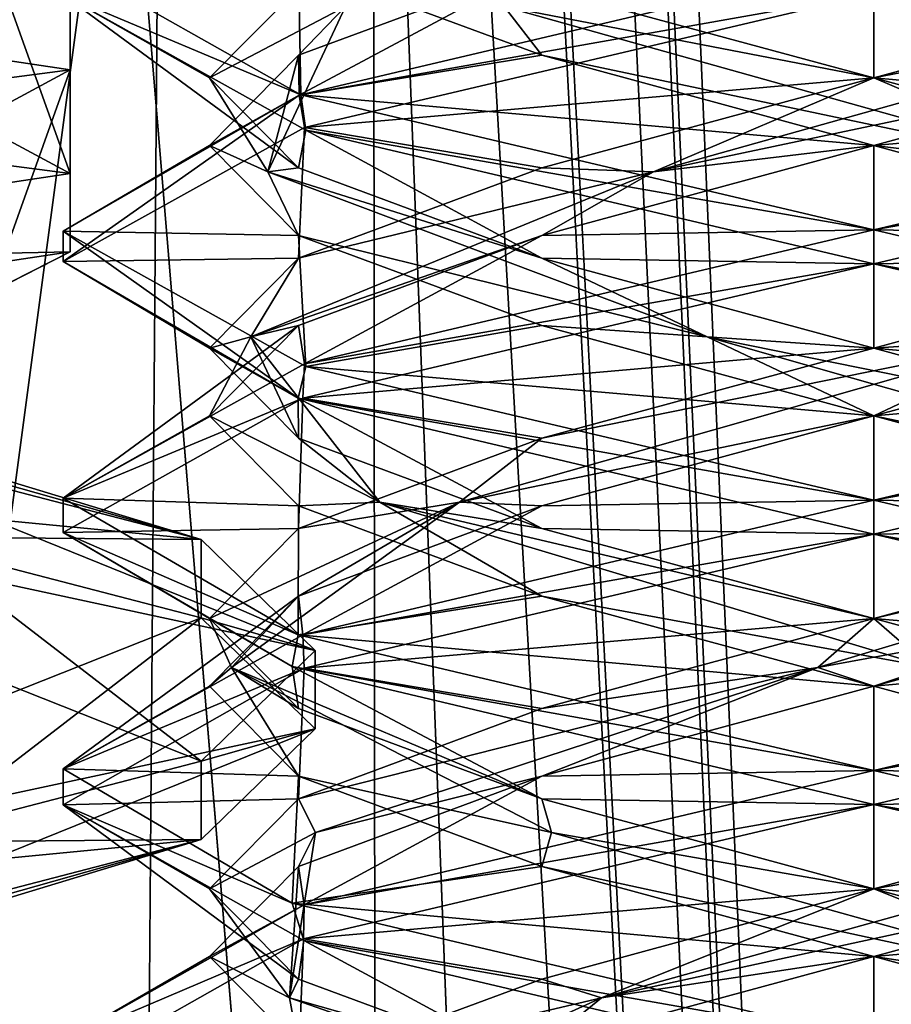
# Model space of a CAD drawing. Header units: millimetres. Extents: x -18.9 to 18.9, y -8.8 to 59.9.
# Tile 280 of 463: x 8.4 to 10, y 20.6 to 22.4. Entities that reach past the tile are written whole.
import ezdxf

# ---------------------------------------------------------------- set-up
doc = ezdxf.new("R2010")
doc.units = ezdxf.units.MM
doc.header["$LTSCALE"] = 65.185185
for name, color, linetype in [('1281', 7, 'CONTINUOUS'), ('1287', 7, 'CONTINUOUS'), ('1288', 7, 'CONTINUOUS'), ('1295', 7, 'CONTINUOUS'), ('2926', 7, 'CONTINUOUS'), ('2927', 7, 'CONTINUOUS'), ('2928', 7, 'CONTINUOUS'), ('2952', 7, 'CONTINUOUS'), ('2953', 7, 'CONTINUOUS'), ('2954', 7, 'CONTINUOUS'), ('3294', 7, 'CONTINUOUS'), ('3309', 7, 'CONTINUOUS'), ('3310', 7, 'CONTINUOUS'), ('3311', 7, 'CONTINUOUS'), ('3321', 7, 'CONTINUOUS'), ('3322', 7, 'CONTINUOUS'), ('3323', 7, 'CONTINUOUS'), ('3333', 7, 'CONTINUOUS'), ('3334', 7, 'CONTINUOUS'), ('3335', 7, 'CONTINUOUS'), ('3354', 7, 'CONTINUOUS'), ('3355', 7, 'CONTINUOUS'), ('3356', 7, 'CONTINUOUS'), ('3449', 7, 'CONTINUOUS')]:
    doc.layers.add(name, color=color, linetype=linetype)

msp = doc.modelspace()

# ---------------------------------------------------------------- linework, layer by layer
at = {"layer": '1281', "color": 7, "linetype": 'Continuous'}
for points in [[(4.2931, 26.4, -16.8621), (9.0291, 26.4, -14.874), (3.5677, -3.5, -17.0303), (4.2931, 26.4, -16.8621)], [(3.5677, -3.5, -17.0303), (9.0291, 26.4, -14.874), (9.0598, -3.5, -14.8553), (3.5677, -3.5, -17.0303)], [(9.0291, 26.4, -14.874), (12.9799, 26.4, -11.588), (9.0598, -3.5, -14.8553), (9.0291, 26.4, -14.874)], [(9.0598, -3.5, -14.8553), (12.9799, 26.4, -11.588), (13.5068, -3.5, -10.9693), (9.0598, -3.5, -14.8553)]]:
    msp.add_3dface(points, dxfattribs=at)
at = {"layer": '1287', "color": 7, "linetype": 'Continuous'}
for points in [[(8.432, -3.5, 5.9497), (7.5416, 32.4, 6.846), (7.3235, -3.5, 7.2708), (8.432, -3.5, 5.9497)], [(8.7092, 32.4, 5.7947), (7.5416, 32.4, 6.846), (8.432, -3.5, 5.9497), (8.7092, 32.4, 5.7947)], [(10.0975, -3.5, 5.5098), (8.7092, 32.4, 5.7947), (8.432, -3.5, 5.9497), (10.0975, -3.5, 5.5098)], [(10.2565, 32.4, 5.5219), (8.7092, 32.4, 5.7947), (10.0975, -3.5, 5.5098), (10.2565, 32.4, 5.5219)]]:
    msp.add_3dface(points, dxfattribs=at)
at = {"layer": '1288', "color": 7, "linetype": 'Continuous'}
for points in [[(8.0516, -3.5, 10.4742), (8.0516, 29.1905, 10.4742), (10.7699, -3.5, 12.9218), (8.0516, -3.5, 10.4742)], [(8.0516, 29.1905, 10.4742), (9.2835, 29.0956, 11.5834), (10.7699, -3.5, 12.9218), (8.0516, 29.1905, 10.4742)], [(10.7699, 28.9806, 12.9218), (10.7699, -3.5, 12.9218), (9.2835, 29.0956, 11.5834), (10.7699, 28.9806, 12.9218)]]:
    msp.add_3dface(points, dxfattribs=at)
at = {"layer": '1295', "color": 7, "linetype": 'Continuous'}
for points in [[(9.3355, 27.7834, 14.6836), (10.7441, -3.5, 13.6867), (9.3538, 28.967, 14.672), (9.3355, 27.7834, 14.6836)], [(9.3538, 28.967, 14.672), (10.7441, -3.5, 13.6867), (10.0229, 28.967, 14.2233), (9.3538, 28.967, 14.672)], [(9.3172, 26.6, 14.6952), (10.7441, -3.5, 13.6867), (9.3355, 27.7834, 14.6836), (9.3172, 26.6, 14.6952)], [(9.1871, 26.4658, 14.7769), (10.7441, -3.5, 13.6867), (9.3172, 26.6, 14.6952), (9.1871, 26.4658, 14.7769)], [(9.1731, 26.4554, 14.7856), (10.7441, -3.5, 13.6867), (9.1871, 26.4658, 14.7769), (9.1731, 26.4554, 14.7856)], [(9.021, 26.4, 14.8789), (10.7441, -3.5, 13.6867), (9.1731, 26.4554, 14.7856), (9.021, 26.4, 14.8789)], [(5.0224, -3.5, 16.6594), (9.021, 26.4, 14.8789), (3.603, 26.4, 17.0228), (5.0224, -3.5, 16.6594)], [(5.0224, -3.5, 16.6594), (10.7441, -3.5, 13.6867), (9.021, 26.4, 14.8789), (5.0224, -3.5, 16.6594)]]:
    msp.add_3dface(points, dxfattribs=at)
at = {"layer": '2926', "color": 7, "linetype": 'Continuous'}
for points in [[(7.35, 22.4642, -13.4782), (8.4715, 22.4408, -12.8139), (8.4715, 22.2959, -12.8529), (7.35, 22.4642, -13.4782)], [(8.4715, 22.4408, -12.8139), (8.4715, 22.1041, -11.5635), (8.4715, 22.2959, -12.8529), (8.4715, 22.4408, -12.8139)], [(8.4715, 22.1041, -11.5635), (8.4715, 21.9592, -11.6025), (8.4715, 22.2959, -12.8529), (8.4715, 22.1041, -11.5635)], [(8.4715, 22.1041, -11.5635), (7.35, 21.9358, -10.9382), (8.4715, 21.9592, -11.6025), (8.4715, 22.1041, -11.5635)], [(7.35, 21.9358, -10.9382), (7.35, 21.7909, -10.9772), (8.4715, 21.9592, -11.6025), (7.35, 21.9358, -10.9382)]]:
    msp.add_3dface(points, dxfattribs=at)
at = {"layer": '2927', "color": 7, "linetype": 'Continuous'}
for points in [[(7.35, 22.1493, -13.2316), (7.35, 22.4642, -13.4782), (8.4715, 22.2959, -12.8529), (7.35, 22.1493, -13.2316)], [(8.054, 22.0712, -12.9414), (7.35, 22.1493, -13.2316), (8.4715, 22.2959, -12.8529), (8.054, 22.0712, -12.9414)], [(8.3241, 21.885, -12.2499), (8.054, 22.0712, -12.9414), (8.4715, 22.2959, -12.8529), (8.3241, 21.885, -12.2499)], [(8.4715, 21.9592, -11.6025), (8.3241, 21.885, -12.2499), (8.4715, 22.2959, -12.8529), (8.4715, 21.9592, -11.6025)], [(7.35, 21.7909, -10.9772), (8.0496, 21.7441, -11.5291), (8.4715, 21.9592, -11.6025), (7.35, 21.7909, -10.9772)], [(8.0496, 21.7441, -11.5291), (8.3241, 21.885, -12.2499), (8.4715, 21.9592, -11.6025), (8.0496, 21.7441, -11.5291)]]:
    msp.add_3dface(points, dxfattribs=at)
at = {"layer": '2928', "color": 7, "linetype": 'Continuous'}
for points in [[(8.3241, 22.515, -12.1665), (8.054, 22.3288, -11.475), (8.4715, 22.1041, -11.5635), (8.3241, 22.515, -12.1665)], [(8.4715, 22.4408, -12.8139), (8.3241, 22.515, -12.1665), (8.4715, 22.1041, -11.5635), (8.4715, 22.4408, -12.8139)], [(8.054, 22.3288, -11.475), (7.35, 22.2507, -11.1848), (8.4715, 22.1041, -11.5635), (8.054, 22.3288, -11.475)], [(7.35, 22.2507, -11.1848), (7.35, 21.9358, -10.9382), (8.4715, 22.1041, -11.5635), (7.35, 22.2507, -11.1848)]]:
    msp.add_3dface(points, dxfattribs=at)
at = {"layer": '2952', "color": 7, "linetype": 'Continuous'}
for points in [[(8.1375, 21.577, -13.5058), (8.714, 21.4272, -12.9491), (8.1375, 21.4322, -13.5448), (8.1375, 21.577, -13.5058)], [(8.714, 21.4272, -12.9491), (8.714, 21.2823, -12.9881), (8.1375, 21.4322, -13.5448), (8.714, 21.4272, -12.9491)], [(8.714, 21.4272, -12.9491), (8.925, 21.2224, -12.1887), (8.714, 21.2823, -12.9881), (8.714, 21.4272, -12.9491)], [(8.925, 21.2224, -12.1887), (8.925, 21.0776, -12.2277), (8.714, 21.2823, -12.9881), (8.925, 21.2224, -12.1887)], [(8.925, 21.2224, -12.1887), (8.714, 21.0177, -11.4283), (8.925, 21.0776, -12.2277), (8.925, 21.2224, -12.1887)], [(8.714, 21.0177, -11.4283), (8.714, 20.8728, -11.4673), (8.925, 21.0776, -12.2277), (8.714, 21.0177, -11.4283)], [(8.714, 21.0177, -11.4283), (8.1375, 20.8678, -10.8716), (8.714, 20.8728, -11.4673), (8.714, 21.0177, -11.4283)], [(8.1375, 20.8678, -10.8716), (8.1375, 20.723, -10.9106), (8.714, 20.8728, -11.4673), (8.1375, 20.8678, -10.8716)]]:
    msp.add_3dface(points, dxfattribs=at)
at = {"layer": '2953', "color": 7, "linetype": 'Continuous'}
for points in [[(8.714, 21.2823, -12.9881), (8.054, 21.0212, -12.9414), (8.1375, 21.4322, -13.5448), (8.714, 21.2823, -12.9881)], [(8.2621, 20.9354, -12.6227), (8.054, 21.0212, -12.9414), (8.714, 21.2823, -12.9881), (8.2621, 20.9354, -12.6227)], [(8.925, 21.0776, -12.2277), (8.2621, 20.9354, -12.6227), (8.714, 21.2823, -12.9881), (8.925, 21.0776, -12.2277)], [(8.3241, 20.835, -12.2499), (8.2621, 20.9354, -12.6227), (8.925, 21.0776, -12.2277), (8.3241, 20.835, -12.2499)], [(8.714, 20.8728, -11.4673), (8.3241, 20.835, -12.2499), (8.925, 21.0776, -12.2277), (8.714, 20.8728, -11.4673)], [(8.0473, 20.6706, -11.5267), (8.2575, 20.7435, -11.8517), (8.714, 20.8728, -11.4673), (8.0473, 20.6706, -11.5267)], [(8.1375, 20.723, -10.9106), (8.0473, 20.6706, -11.5267), (8.714, 20.8728, -11.4673), (8.1375, 20.723, -10.9106)], [(8.2575, 20.7435, -11.8517), (8.3241, 20.835, -12.2499), (8.714, 20.8728, -11.4673), (8.2575, 20.7435, -11.8517)]]:
    msp.add_3dface(points, dxfattribs=at)
at = {"layer": '2954', "color": 7, "linetype": 'Continuous'}
for points in [[(8.714, 21.4272, -12.9491), (8.1375, 21.577, -13.5058), (8.0473, 21.6294, -12.8897), (8.714, 21.4272, -12.9491)], [(8.2575, 21.5565, -12.5647), (8.714, 21.4272, -12.9491), (8.0473, 21.6294, -12.8897), (8.2575, 21.5565, -12.5647)], [(8.3241, 21.465, -12.1665), (8.714, 21.4272, -12.9491), (8.2575, 21.5565, -12.5647), (8.3241, 21.465, -12.1665)], [(8.3241, 21.465, -12.1665), (8.2621, 21.3646, -11.7937), (8.925, 21.2224, -12.1887), (8.3241, 21.465, -12.1665)], [(8.714, 21.4272, -12.9491), (8.3241, 21.465, -12.1665), (8.925, 21.2224, -12.1887), (8.714, 21.4272, -12.9491)], [(8.2621, 21.3646, -11.7937), (8.054, 21.2788, -11.475), (8.714, 21.0177, -11.4283), (8.2621, 21.3646, -11.7937)], [(8.925, 21.2224, -12.1887), (8.2621, 21.3646, -11.7937), (8.714, 21.0177, -11.4283), (8.925, 21.2224, -12.1887)], [(8.714, 21.0177, -11.4283), (8.054, 21.2788, -11.475), (8.1375, 20.8678, -10.8716), (8.714, 21.0177, -11.4283)]]:
    msp.add_3dface(points, dxfattribs=at)
at = {"layer": '3294', "color": 7, "linetype": 'Continuous'}
for points in [[(8.4586, 22.498, 8.3468), (8.898, 22.25, 7.2955), (8.4586, 22.4351, 8.3448), (8.4586, 22.498, 8.3468)], [(9.9586, 22.4375, 9.8562), (9.9586, 22.5, 9.8562), (8.8951, 22.2492, 9.4141), (9.9586, 22.4375, 9.8562)], [(8.4586, 22.4351, 8.3448), (8.898, 22.25, 7.2955), (8.9076, 22.1846, 7.2859), (8.4586, 22.4351, 8.3448)], [(8.9051, 22.1896, 9.424), (9.9586, 22.4375, 9.8562), (8.8951, 22.2492, 9.4141), (8.9051, 22.1896, 9.424)], [(8.4586, 21.9976, 8.3448), (8.4587, 21.9413, 8.374), (8.8951, 22.2492, 9.4141), (8.4586, 21.9976, 8.3448)], [(8.4587, 21.9413, 8.374), (8.9051, 22.1896, 9.424), (8.8951, 22.2492, 9.4141), (8.4587, 21.9413, 8.374)], [(8.898, 22.25, 7.2955), (9.9586, 22, 6.8562), (8.9076, 22.1846, 7.2859), (8.898, 22.25, 7.2955)], [(9.9586, 22, 6.8562), (9.9586, 21.9375, 6.8562), (8.9076, 22.1846, 7.2859), (9.9586, 22, 6.8562)], [(8.8934, 21.6888, 7.3001), (8.4587, 21.9413, 8.374), (8.4586, 21.9976, 8.3448), (8.8934, 21.6888, 7.3001)], [(8.9076, 21.7471, 7.2859), (8.8934, 21.6888, 7.3001), (8.4586, 21.9976, 8.3448), (8.9076, 21.7471, 7.2859)], [(9.9586, 21.9375, 9.8562), (9.9586, 22, 9.8562), (8.9051, 21.7521, 9.424), (9.9586, 21.9375, 9.8562)], [(8.902, 21.6887, 9.4209), (9.9586, 21.9375, 9.8562), (8.9051, 21.7521, 9.424), (8.902, 21.6887, 9.4209)], [(8.4587, 21.5038, 8.374), (8.902, 21.6887, 9.4209), (8.9051, 21.7521, 9.424), (8.4587, 21.5038, 8.374)], [(9.9586, 21.5, 6.8562), (8.8934, 21.6888, 7.3001), (8.9076, 21.7471, 7.2859), (9.9586, 21.5, 6.8562)], [(8.4586, 21.4406, 8.3706), (8.902, 21.6887, 9.4209), (8.4587, 21.5038, 8.374), (8.4586, 21.4406, 8.3706)], [(9.9586, 21.4375, 6.8562), (8.8934, 21.6888, 7.3001), (9.9586, 21.5, 6.8562), (9.9586, 21.4375, 6.8562)], [(8.8934, 21.2513, 7.3001), (8.4586, 21.4406, 8.3706), (8.4587, 21.5038, 8.374), (8.8934, 21.2513, 7.3001)], [(9.9586, 21.4375, 9.8562), (9.9586, 21.5, 9.8562), (8.902, 21.2512, 9.4209), (9.9586, 21.4375, 9.8562)], [(8.8821, 21.1923, 7.3116), (8.4586, 21.4406, 8.3706), (8.8934, 21.2513, 7.3001), (8.8821, 21.1923, 7.3116)], [(8.9044, 21.1894, 9.4234), (9.9586, 21.4375, 9.8562), (8.902, 21.2512, 9.4209), (8.9044, 21.1894, 9.4234)], [(8.4586, 21.0031, 8.3706), (8.9044, 21.1894, 9.4234), (8.902, 21.2512, 9.4209), (8.4586, 21.0031, 8.3706)], [(9.9586, 21, 6.8562), (8.8821, 21.1923, 7.3116), (8.8934, 21.2513, 7.3001), (9.9586, 21, 6.8562)], [(8.4586, 20.9369, 8.3533), (8.9044, 21.1894, 9.4234), (8.4586, 21.0031, 8.3706), (8.4586, 20.9369, 8.3533)], [(9.9586, 20.9375, 6.8562), (8.8821, 21.1923, 7.3116), (9.9586, 21, 6.8562), (9.9586, 20.9375, 6.8562)], [(8.8821, 20.7548, 7.3116), (8.4586, 20.9369, 8.3533), (8.4586, 21.0031, 8.3706), (8.8821, 20.7548, 7.3116)], [(9.9586, 21, 9.8562), (8.9044, 20.7519, 9.4234), (9.9586, 20.9375, 9.8562), (9.9586, 21, 9.8562)], [(8.904, 20.6857, 7.2895), (8.4586, 20.9369, 8.3533), (8.8821, 20.7548, 7.3116), (8.904, 20.6857, 7.2895)], [(9.9586, 20.9375, 9.8562), (8.9044, 20.7519, 9.4234), (8.9031, 20.689, 9.4221), (9.9586, 20.9375, 9.8562)], [(8.9044, 20.7519, 9.4234), (8.4586, 20.4994, 8.3533), (8.9031, 20.689, 9.4221), (8.9044, 20.7519, 9.4234)], [(9.9586, 20.5, 6.8562), (8.904, 20.6857, 7.2895), (8.8821, 20.7548, 7.3116), (9.9586, 20.5, 6.8562)], [(8.9031, 20.689, 9.4221), (8.4586, 20.4994, 8.3533), (8.4586, 20.4375, 8.3561), (8.9031, 20.689, 9.4221)], [(9.9586, 20.4375, 6.8562), (8.904, 20.6857, 7.2895), (9.9586, 20.5, 6.8562), (9.9586, 20.4375, 6.8562)]]:
    msp.add_3dface(points, dxfattribs=at)
at = {"layer": '3309', "color": 7, "linetype": 'Continuous'}
for points in [[(8.898, 22.25, 7.2955), (8.4586, 22.498, 8.3468), (8.8939, 22.4896, 7.7416), (8.898, 22.25, 7.2955)], [(9.3439, 22.3229, 7.2916), (8.898, 22.25, 7.2955), (8.8939, 22.4896, 7.7416), (9.3439, 22.3229, 7.2916)], [(9.9586, 22.1562, 7.1269), (8.898, 22.25, 7.2955), (9.3439, 22.3229, 7.2916), (9.9586, 22.1562, 7.1269)], [(9.9586, 22, 6.8562), (8.898, 22.25, 7.2955), (9.9586, 22.1562, 7.1269), (9.9586, 22, 6.8562)], [(10.5733, 21.9896, 7.2916), (9.9586, 22, 6.8562), (9.9586, 22.1562, 7.1269), (10.5733, 21.9896, 7.2916)], [(9.9586, 22, 6.8562), (10.5733, 21.9896, 7.2916), (11.0244, 21.7484, 7.3008), (9.9586, 22, 6.8562)], [(10.5733, 21.3229, 9.4209), (9.9586, 21.1562, 9.5856), (11.0245, 21.2516, 9.4116), (10.5733, 21.3229, 9.4209)], [(9.9586, 21.1562, 9.5856), (9.9586, 21, 9.8562), (11.0245, 21.2516, 9.4116), (9.9586, 21.1562, 9.5856)], [(9.3439, 20.9896, 9.4209), (9.9586, 21, 9.8562), (9.9586, 21.1562, 9.5856), (9.3439, 20.9896, 9.4209)], [(8.9044, 20.7519, 9.4234), (9.9586, 21, 9.8562), (9.3439, 20.9896, 9.4209), (8.9044, 20.7519, 9.4234)], [(8.8939, 20.8229, 8.9709), (8.9044, 20.7519, 9.4234), (9.3439, 20.9896, 9.4209), (8.8939, 20.8229, 8.9709)], [(8.7292, 20.6562, 8.3562), (8.9044, 20.7519, 9.4234), (8.8939, 20.8229, 8.9709), (8.7292, 20.6562, 8.3562)], [(8.4586, 20.4994, 8.3533), (8.9044, 20.7519, 9.4234), (8.7292, 20.6562, 8.3562), (8.4586, 20.4994, 8.3533)], [(8.8939, 20.4896, 7.7416), (8.4586, 20.4994, 8.3533), (8.7292, 20.6562, 8.3562), (8.8939, 20.4896, 7.7416)]]:
    msp.add_3dface(points, dxfattribs=at)
at = {"layer": '3310', "color": 7, "linetype": 'Continuous'}
for points in [[(9.3439, 22.3229, 7.2916), (8.8939, 22.4896, 7.7416), (9.2741, 22.4132, 7.3788), (9.3439, 22.3229, 7.2916)], [(9.9586, 22.2812, 7.1269), (9.2741, 22.4132, 7.3788), (9.3439, 22.4479, 7.2916), (9.9586, 22.2812, 7.1269)], [(10.3667, 22.1076, 7.2349), (9.3439, 22.3229, 7.2916), (9.2741, 22.4132, 7.3788), (10.3667, 22.1076, 7.2349)], [(10.3667, 22.1076, 7.2349), (9.2741, 22.4132, 7.3788), (9.9586, 22.2812, 7.1269), (10.3667, 22.1076, 7.2349)], [(9.9586, 22.1562, 7.1269), (9.3439, 22.3229, 7.2916), (10.3667, 22.1076, 7.2349), (9.9586, 22.1562, 7.1269)], [(10.5733, 22.1146, 7.2916), (10.3667, 22.1076, 7.2349), (9.9586, 22.2812, 7.1269), (10.5733, 22.1146, 7.2916)], [(10.5733, 21.9896, 7.2916), (9.9586, 22.1562, 7.1269), (10.3667, 22.1076, 7.2349), (10.5733, 21.9896, 7.2916)], [(9.8546, 21.191, 9.545), (10.5733, 21.3229, 9.4209), (10.8727, 21.4965, 9.1233), (9.8546, 21.191, 9.545)], [(9.8546, 21.191, 9.545), (10.8727, 21.4965, 9.1233), (9.9586, 21.2812, 9.5856), (9.8546, 21.191, 9.545)], [(9.9586, 21.2812, 9.5856), (10.8727, 21.4965, 9.1233), (10.5733, 21.4479, 9.4209), (9.9586, 21.2812, 9.5856)], [(9.9586, 21.1562, 9.5856), (10.5733, 21.3229, 9.4209), (9.8546, 21.191, 9.545), (9.9586, 21.1562, 9.5856)], [(9.3439, 21.1146, 9.4209), (9.8546, 21.191, 9.545), (9.9586, 21.2812, 9.5856), (9.3439, 21.1146, 9.4209)], [(8.9252, 20.8854, 8.9529), (9.8546, 21.191, 9.545), (8.8939, 20.9479, 8.9709), (8.9252, 20.8854, 8.9529)], [(8.8939, 20.9479, 8.9709), (9.8546, 21.191, 9.545), (9.3439, 21.1146, 9.4209), (8.8939, 20.9479, 8.9709)], [(8.9252, 20.8854, 8.9529), (9.3439, 20.9896, 9.4209), (9.8546, 21.191, 9.545), (8.9252, 20.8854, 8.9529)], [(9.3439, 20.9896, 9.4209), (9.9586, 21.1562, 9.5856), (9.8546, 21.191, 9.545), (9.3439, 20.9896, 9.4209)], [(8.8939, 20.8229, 8.9709), (9.3439, 20.9896, 9.4209), (8.9252, 20.8854, 8.9529), (8.8939, 20.8229, 8.9709)], [(8.7292, 20.7812, 8.3562), (8.9252, 20.8854, 8.9529), (8.8939, 20.9479, 8.9709), (8.7292, 20.7812, 8.3562)], [(8.8771, 20.5799, 7.8519), (8.9252, 20.8854, 8.9529), (8.7292, 20.7812, 8.3562), (8.8771, 20.5799, 7.8519)], [(8.8771, 20.5799, 7.8519), (8.8939, 20.8229, 8.9709), (8.9252, 20.8854, 8.9529), (8.8771, 20.5799, 7.8519)], [(8.7292, 20.6562, 8.3562), (8.8939, 20.8229, 8.9709), (8.8771, 20.5799, 7.8519), (8.7292, 20.6562, 8.3562)], [(8.8939, 20.6146, 7.7416), (8.8771, 20.5799, 7.8519), (8.7292, 20.7812, 8.3562), (8.8939, 20.6146, 7.7416)], [(8.8939, 20.4896, 7.7416), (8.7292, 20.6562, 8.3562), (8.8771, 20.5799, 7.8519), (8.8939, 20.4896, 7.7416)], [(9.3439, 20.4479, 7.2916), (8.8771, 20.5799, 7.8519), (8.8939, 20.6146, 7.7416), (9.3439, 20.4479, 7.2916)], [(9.7514, 20.2743, 7.1811), (8.8939, 20.4896, 7.7416), (8.8771, 20.5799, 7.8519), (9.7514, 20.2743, 7.1811)], [(9.7514, 20.2743, 7.1811), (8.8771, 20.5799, 7.8519), (9.3439, 20.4479, 7.2916), (9.7514, 20.2743, 7.1811)]]:
    msp.add_3dface(points, dxfattribs=at)
at = {"layer": '3311', "color": 7, "linetype": 'Continuous'}
for points in [[(9.9586, 22.4375, 6.8562), (9.9586, 22.2812, 7.1269), (9.3439, 22.4479, 7.2916), (9.9586, 22.4375, 6.8562)], [(9.9586, 22.2812, 7.1269), (9.9586, 22.4375, 6.8562), (11.0244, 22.1859, 7.3008), (9.9586, 22.2812, 7.1269)], [(10.5733, 22.1146, 7.2916), (9.9586, 22.2812, 7.1269), (11.0244, 22.1859, 7.3008), (10.5733, 22.1146, 7.2916)], [(9.9586, 21.4375, 9.8562), (10.5733, 21.4479, 9.4209), (11.0245, 21.6891, 9.4116), (9.9586, 21.4375, 9.8562)], [(9.9586, 21.4375, 9.8562), (8.9044, 21.1894, 9.4234), (9.9586, 21.2812, 9.5856), (9.9586, 21.4375, 9.8562)], [(9.9586, 21.4375, 9.8562), (9.9586, 21.2812, 9.5856), (10.5733, 21.4479, 9.4209), (9.9586, 21.4375, 9.8562)], [(8.9044, 21.1894, 9.4234), (9.3439, 21.1146, 9.4209), (9.9586, 21.2812, 9.5856), (8.9044, 21.1894, 9.4234)], [(8.9044, 21.1894, 9.4234), (8.4586, 20.9369, 8.3533), (8.8939, 20.9479, 8.9709), (8.9044, 21.1894, 9.4234)], [(8.9044, 21.1894, 9.4234), (8.8939, 20.9479, 8.9709), (9.3439, 21.1146, 9.4209), (8.9044, 21.1894, 9.4234)], [(8.4586, 20.9369, 8.3533), (8.7292, 20.7812, 8.3562), (8.8939, 20.9479, 8.9709), (8.4586, 20.9369, 8.3533)], [(8.4586, 20.9369, 8.3533), (8.904, 20.6857, 7.2895), (8.8939, 20.6146, 7.7416), (8.4586, 20.9369, 8.3533)], [(8.4586, 20.9369, 8.3533), (8.8939, 20.6146, 7.7416), (8.7292, 20.7812, 8.3562), (8.4586, 20.9369, 8.3533)], [(8.904, 20.6857, 7.2895), (9.3439, 20.4479, 7.2916), (8.8939, 20.6146, 7.7416), (8.904, 20.6857, 7.2895)], [(8.904, 20.6857, 7.2895), (9.9586, 20.4375, 6.8562), (9.3439, 20.4479, 7.2916), (8.904, 20.6857, 7.2895)]]:
    msp.add_3dface(points, dxfattribs=at)
at = {"layer": '3321', "color": 7, "linetype": 'Continuous'}
for points in [[(9.9586, 22.5, 6.8562), (10.5733, 22.4896, 7.2916), (11.0138, 22.2516, 7.2901), (9.9586, 22.5, 6.8562)], [(10.5733, 21.8229, 9.4209), (9.9586, 21.6562, 9.5856), (11.0132, 21.7482, 9.4229), (10.5733, 21.8229, 9.4209)], [(9.9586, 21.6562, 9.5856), (9.9586, 21.5, 9.8562), (11.0132, 21.7482, 9.4229), (9.9586, 21.6562, 9.5856)], [(9.3439, 21.4896, 9.4209), (9.9586, 21.5, 9.8562), (9.9586, 21.6562, 9.5856), (9.3439, 21.4896, 9.4209)], [(8.8939, 21.3229, 8.9709), (8.902, 21.2512, 9.4209), (9.3439, 21.4896, 9.4209), (8.8939, 21.3229, 8.9709)], [(8.902, 21.2512, 9.4209), (9.9586, 21.5, 9.8562), (9.3439, 21.4896, 9.4209), (8.902, 21.2512, 9.4209)], [(8.4586, 21.0031, 8.3706), (8.902, 21.2512, 9.4209), (8.8939, 21.3229, 8.9709), (8.4586, 21.0031, 8.3706)], [(8.7292, 21.1562, 8.3562), (8.4586, 21.0031, 8.3706), (8.8939, 21.3229, 8.9709), (8.7292, 21.1562, 8.3562)], [(8.8939, 20.9896, 7.7416), (8.4586, 21.0031, 8.3706), (8.7292, 21.1562, 8.3562), (8.8939, 20.9896, 7.7416)], [(8.8821, 20.7548, 7.3116), (8.4586, 21.0031, 8.3706), (8.8939, 20.9896, 7.7416), (8.8821, 20.7548, 7.3116)], [(9.3439, 20.8229, 7.2916), (8.8821, 20.7548, 7.3116), (8.8939, 20.9896, 7.7416), (9.3439, 20.8229, 7.2916)], [(9.9586, 20.6562, 7.1269), (8.8821, 20.7548, 7.3116), (9.3439, 20.8229, 7.2916), (9.9586, 20.6562, 7.1269)], [(9.9586, 20.5, 6.8562), (8.8821, 20.7548, 7.3116), (9.9586, 20.6562, 7.1269), (9.9586, 20.5, 6.8562)], [(10.5733, 20.4896, 7.2916), (9.9586, 20.5, 6.8562), (9.9586, 20.6562, 7.1269), (10.5733, 20.4896, 7.2916)]]:
    msp.add_3dface(points, dxfattribs=at)
at = {"layer": '3322', "color": 7, "linetype": 'Continuous'}
for points in [[(9.9586, 21.7812, 9.5856), (10.2674, 21.8021, 9.5089), (10.5733, 21.9479, 9.4209), (9.9586, 21.7812, 9.5856)], [(9.9586, 21.6562, 9.5856), (10.5733, 21.8229, 9.4209), (10.2674, 21.8021, 9.5089), (9.9586, 21.6562, 9.5856)], [(9.1916, 21.4965, 9.2703), (9.9586, 21.6562, 9.5856), (10.2674, 21.8021, 9.5089), (9.1916, 21.4965, 9.2703)], [(9.1916, 21.4965, 9.2703), (10.2674, 21.8021, 9.5089), (9.3439, 21.6146, 9.4209), (9.1916, 21.4965, 9.2703)], [(9.3439, 21.6146, 9.4209), (10.2674, 21.8021, 9.5089), (9.9586, 21.7812, 9.5856), (9.3439, 21.6146, 9.4209)], [(9.3439, 21.4896, 9.4209), (9.9586, 21.6562, 9.5856), (9.1916, 21.4965, 9.2703), (9.3439, 21.4896, 9.4209)], [(8.8939, 21.4479, 8.9709), (9.1916, 21.4965, 9.2703), (9.3439, 21.6146, 9.4209), (8.8939, 21.4479, 8.9709)], [(8.7698, 21.191, 8.2522), (9.1916, 21.4965, 9.2703), (8.7292, 21.2812, 8.3562), (8.7698, 21.191, 8.2522)], [(8.7292, 21.2812, 8.3562), (9.1916, 21.4965, 9.2703), (8.8939, 21.4479, 8.9709), (8.7292, 21.2812, 8.3562)], [(8.7698, 21.191, 8.2522), (8.8939, 21.3229, 8.9709), (9.1916, 21.4965, 9.2703), (8.7698, 21.191, 8.2522)], [(8.8939, 21.3229, 8.9709), (9.3439, 21.4896, 9.4209), (9.1916, 21.4965, 9.2703), (8.8939, 21.3229, 8.9709)], [(8.7292, 21.1562, 8.3562), (8.8939, 21.3229, 8.9709), (8.7698, 21.191, 8.2522), (8.7292, 21.1562, 8.3562)], [(8.8939, 21.1146, 7.7416), (8.7698, 21.191, 8.2522), (8.7292, 21.2812, 8.3562), (8.8939, 21.1146, 7.7416)], [(8.8939, 20.9896, 7.7416), (8.7292, 21.1562, 8.3562), (8.7698, 21.191, 8.2522), (8.8939, 20.9896, 7.7416)], [(9.3619, 20.8854, 7.3228), (8.8939, 20.9896, 7.7416), (8.7698, 21.191, 8.2522), (9.3619, 20.8854, 7.3228)], [(9.3619, 20.8854, 7.3228), (8.7698, 21.191, 8.2522), (9.3439, 20.9479, 7.2916), (9.3619, 20.8854, 7.3228)], [(9.3439, 20.9479, 7.2916), (8.7698, 21.191, 8.2522), (8.8939, 21.1146, 7.7416), (9.3439, 20.9479, 7.2916)], [(9.3439, 20.8229, 7.2916), (8.8939, 20.9896, 7.7416), (9.3619, 20.8854, 7.3228), (9.3439, 20.8229, 7.2916)], [(9.9586, 20.7812, 7.1269), (9.3619, 20.8854, 7.3228), (9.3439, 20.9479, 7.2916), (9.9586, 20.7812, 7.1269)], [(10.4629, 20.5799, 7.2748), (9.3439, 20.8229, 7.2916), (9.3619, 20.8854, 7.3228), (10.4629, 20.5799, 7.2748)], [(10.4629, 20.5799, 7.2748), (9.3619, 20.8854, 7.3228), (9.9586, 20.7812, 7.1269), (10.4629, 20.5799, 7.2748)], [(9.9586, 20.6562, 7.1269), (9.3439, 20.8229, 7.2916), (10.4629, 20.5799, 7.2748), (9.9586, 20.6562, 7.1269)], [(10.5733, 20.6146, 7.2916), (10.4629, 20.5799, 7.2748), (9.9586, 20.7812, 7.1269), (10.5733, 20.6146, 7.2916)], [(10.5733, 20.4896, 7.2916), (9.9586, 20.6562, 7.1269), (10.4629, 20.5799, 7.2748), (10.5733, 20.4896, 7.2916)]]:
    msp.add_3dface(points, dxfattribs=at)
at = {"layer": '3323', "color": 7, "linetype": 'Continuous'}
for points in [[(9.9586, 21.9375, 9.8562), (10.5733, 21.9479, 9.4209), (11.0132, 22.1857, 9.4229), (9.9586, 21.9375, 9.8562)], [(9.9586, 21.9375, 9.8562), (9.9586, 21.7812, 9.5856), (10.5733, 21.9479, 9.4209), (9.9586, 21.9375, 9.8562)], [(9.9586, 21.9375, 9.8562), (8.902, 21.6887, 9.4209), (9.9586, 21.7812, 9.5856), (9.9586, 21.9375, 9.8562)], [(8.902, 21.6887, 9.4209), (9.3439, 21.6146, 9.4209), (9.9586, 21.7812, 9.5856), (8.902, 21.6887, 9.4209)], [(8.902, 21.6887, 9.4209), (8.4586, 21.4406, 8.3706), (8.8939, 21.4479, 8.9709), (8.902, 21.6887, 9.4209)], [(8.902, 21.6887, 9.4209), (8.8939, 21.4479, 8.9709), (9.3439, 21.6146, 9.4209), (8.902, 21.6887, 9.4209)], [(8.4586, 21.4406, 8.3706), (8.7292, 21.2812, 8.3562), (8.8939, 21.4479, 8.9709), (8.4586, 21.4406, 8.3706)], [(8.4586, 21.4406, 8.3706), (8.8821, 21.1923, 7.3116), (8.7292, 21.2812, 8.3562), (8.4586, 21.4406, 8.3706)], [(8.8821, 21.1923, 7.3116), (8.8939, 21.1146, 7.7416), (8.7292, 21.2812, 8.3562), (8.8821, 21.1923, 7.3116)], [(8.8821, 21.1923, 7.3116), (9.9586, 20.9375, 6.8562), (9.3439, 20.9479, 7.2916), (8.8821, 21.1923, 7.3116)], [(8.8821, 21.1923, 7.3116), (9.3439, 20.9479, 7.2916), (8.8939, 21.1146, 7.7416), (8.8821, 21.1923, 7.3116)], [(9.9586, 20.9375, 6.8562), (9.9586, 20.7812, 7.1269), (9.3439, 20.9479, 7.2916), (9.9586, 20.9375, 6.8562)], [(9.9586, 20.7812, 7.1269), (9.9586, 20.9375, 6.8562), (11.0199, 20.6873, 7.2963), (9.9586, 20.7812, 7.1269)], [(10.5733, 20.6146, 7.2916), (9.9586, 20.7812, 7.1269), (11.0199, 20.6873, 7.2963), (10.5733, 20.6146, 7.2916)]]:
    msp.add_3dface(points, dxfattribs=at)
at = {"layer": '3333', "color": 7, "linetype": 'Continuous'}
for points in [[(10.5733, 22.3229, 9.4209), (9.9586, 22.1562, 9.5856), (11.0182, 22.2497, 9.418), (10.5733, 22.3229, 9.4209)], [(9.9586, 22.1562, 9.5856), (9.9586, 22, 9.8562), (11.0182, 22.2497, 9.418), (9.9586, 22.1562, 9.5856)], [(9.3439, 21.9896, 9.4209), (9.9586, 22, 9.8562), (9.9586, 22.1562, 9.5856), (9.3439, 21.9896, 9.4209)], [(8.9051, 21.7521, 9.424), (9.9586, 22, 9.8562), (9.3439, 21.9896, 9.4209), (8.9051, 21.7521, 9.424)], [(8.8939, 21.8229, 8.9709), (8.9051, 21.7521, 9.424), (9.3439, 21.9896, 9.4209), (8.8939, 21.8229, 8.9709)], [(8.4587, 21.5038, 8.374), (8.9051, 21.7521, 9.424), (8.8939, 21.8229, 8.9709), (8.4587, 21.5038, 8.374)], [(8.7292, 21.6562, 8.3562), (8.4587, 21.5038, 8.374), (8.8939, 21.8229, 8.9709), (8.7292, 21.6562, 8.3562)], [(8.8939, 21.4896, 7.7416), (8.4587, 21.5038, 8.374), (8.7292, 21.6562, 8.3562), (8.8939, 21.4896, 7.7416)], [(8.8934, 21.2513, 7.3001), (8.4587, 21.5038, 8.374), (8.8939, 21.4896, 7.7416), (8.8934, 21.2513, 7.3001)], [(9.3439, 21.3229, 7.2916), (8.8934, 21.2513, 7.3001), (8.8939, 21.4896, 7.7416), (9.3439, 21.3229, 7.2916)], [(9.9586, 21.1562, 7.1269), (8.8934, 21.2513, 7.3001), (9.3439, 21.3229, 7.2916), (9.9586, 21.1562, 7.1269)], [(9.9586, 21, 6.8562), (8.8934, 21.2513, 7.3001), (9.9586, 21.1562, 7.1269), (9.9586, 21, 6.8562)], [(10.5733, 20.9896, 7.2916), (9.9586, 21, 6.8562), (9.9586, 21.1562, 7.1269), (10.5733, 20.9896, 7.2916)], [(9.9586, 21, 6.8562), (10.5733, 20.9896, 7.2916), (11.009, 20.753, 7.2855), (9.9586, 21, 6.8562)]]:
    msp.add_3dface(points, dxfattribs=at)
at = {"layer": '3334', "color": 7, "linetype": 'Continuous'}
for points in [[(9.9586, 22.2812, 9.5856), (10.643, 22.4132, 9.3337), (10.5733, 22.4479, 9.4209), (9.9586, 22.2812, 9.5856)], [(9.5505, 22.1076, 9.4776), (10.5733, 22.3229, 9.4209), (10.643, 22.4132, 9.3337), (9.5505, 22.1076, 9.4776)], [(9.5505, 22.1076, 9.4776), (10.643, 22.4132, 9.3337), (9.9586, 22.2812, 9.5856), (9.5505, 22.1076, 9.4776)], [(9.9586, 22.1562, 9.5856), (10.5733, 22.3229, 9.4209), (9.5505, 22.1076, 9.4776), (9.9586, 22.1562, 9.5856)], [(9.3439, 22.1146, 9.4209), (9.5505, 22.1076, 9.4776), (9.9586, 22.2812, 9.5856), (9.3439, 22.1146, 9.4209)], [(9.3439, 21.9896, 9.4209), (9.9586, 22.1562, 9.5856), (9.5505, 22.1076, 9.4776), (9.3439, 21.9896, 9.4209)], [(8.806, 21.8021, 8.6651), (9.3439, 21.9896, 9.4209), (9.5505, 22.1076, 9.4776), (8.806, 21.8021, 8.6651)], [(8.806, 21.8021, 8.6651), (9.5505, 22.1076, 9.4776), (8.8939, 21.9479, 8.9709), (8.806, 21.8021, 8.6651)], [(8.8939, 21.9479, 8.9709), (9.5505, 22.1076, 9.4776), (9.3439, 22.1146, 9.4209), (8.8939, 21.9479, 8.9709)], [(8.8939, 21.8229, 8.9709), (9.3439, 21.9896, 9.4209), (8.806, 21.8021, 8.6651), (8.8939, 21.8229, 8.9709)], [(8.7292, 21.7812, 8.3562), (8.806, 21.8021, 8.6651), (8.8939, 21.9479, 8.9709), (8.7292, 21.7812, 8.3562)], [(8.7292, 21.6562, 8.3562), (8.8939, 21.8229, 8.9709), (8.806, 21.8021, 8.6651), (8.7292, 21.6562, 8.3562)], [(9.0445, 21.4965, 7.5892), (8.7292, 21.6562, 8.3562), (8.806, 21.8021, 8.6651), (9.0445, 21.4965, 7.5892)], [(8.8939, 21.6146, 7.7416), (8.806, 21.8021, 8.6651), (8.7292, 21.7812, 8.3562), (8.8939, 21.6146, 7.7416)], [(9.0445, 21.4965, 7.5892), (8.806, 21.8021, 8.6651), (8.8939, 21.6146, 7.7416), (9.0445, 21.4965, 7.5892)], [(8.8939, 21.4896, 7.7416), (8.7292, 21.6562, 8.3562), (9.0445, 21.4965, 7.5892), (8.8939, 21.4896, 7.7416)], [(9.3439, 21.4479, 7.2916), (9.0445, 21.4965, 7.5892), (8.8939, 21.6146, 7.7416), (9.3439, 21.4479, 7.2916)], [(9.3439, 21.3229, 7.2916), (8.8939, 21.4896, 7.7416), (9.0445, 21.4965, 7.5892), (9.3439, 21.3229, 7.2916)], [(10.0626, 21.191, 7.1675), (9.3439, 21.3229, 7.2916), (9.0445, 21.4965, 7.5892), (10.0626, 21.191, 7.1675)], [(10.0626, 21.191, 7.1675), (9.0445, 21.4965, 7.5892), (9.9586, 21.2812, 7.1269), (10.0626, 21.191, 7.1675)], [(9.9586, 21.2812, 7.1269), (9.0445, 21.4965, 7.5892), (9.3439, 21.4479, 7.2916), (9.9586, 21.2812, 7.1269)], [(9.9586, 21.1562, 7.1269), (9.3439, 21.3229, 7.2916), (10.0626, 21.191, 7.1675), (9.9586, 21.1562, 7.1269)], [(10.5733, 21.1146, 7.2916), (10.0626, 21.191, 7.1675), (9.9586, 21.2812, 7.1269), (10.5733, 21.1146, 7.2916)], [(10.5733, 20.9896, 7.2916), (9.9586, 21.1562, 7.1269), (10.0626, 21.191, 7.1675), (10.5733, 20.9896, 7.2916)]]:
    msp.add_3dface(points, dxfattribs=at)
at = {"layer": '3335', "color": 7, "linetype": 'Continuous'}
for points in [[(9.9586, 22.4375, 9.8562), (8.9051, 22.1896, 9.424), (9.9586, 22.2812, 9.5856), (9.9586, 22.4375, 9.8562)], [(9.9586, 22.4375, 9.8562), (9.9586, 22.2812, 9.5856), (10.5733, 22.4479, 9.4209), (9.9586, 22.4375, 9.8562)], [(8.9051, 22.1896, 9.424), (9.3439, 22.1146, 9.4209), (9.9586, 22.2812, 9.5856), (8.9051, 22.1896, 9.424)], [(8.9051, 22.1896, 9.424), (8.4587, 21.9413, 8.374), (8.8939, 21.9479, 8.9709), (8.9051, 22.1896, 9.424)], [(8.9051, 22.1896, 9.424), (8.8939, 21.9479, 8.9709), (9.3439, 22.1146, 9.4209), (8.9051, 22.1896, 9.424)], [(8.4587, 21.9413, 8.374), (8.7292, 21.7812, 8.3562), (8.8939, 21.9479, 8.9709), (8.4587, 21.9413, 8.374)], [(8.4587, 21.9413, 8.374), (8.8934, 21.6888, 7.3001), (8.7292, 21.7812, 8.3562), (8.4587, 21.9413, 8.374)], [(8.8934, 21.6888, 7.3001), (8.8939, 21.6146, 7.7416), (8.7292, 21.7812, 8.3562), (8.8934, 21.6888, 7.3001)], [(8.8934, 21.6888, 7.3001), (9.9586, 21.4375, 6.8562), (9.3439, 21.4479, 7.2916), (8.8934, 21.6888, 7.3001)], [(8.8934, 21.6888, 7.3001), (9.3439, 21.4479, 7.2916), (8.8939, 21.6146, 7.7416), (8.8934, 21.6888, 7.3001)], [(9.9586, 21.4375, 6.8562), (9.9586, 21.2812, 7.1269), (9.3439, 21.4479, 7.2916), (9.9586, 21.4375, 6.8562)], [(9.9586, 21.2812, 7.1269), (9.9586, 21.4375, 6.8562), (11.009, 21.1905, 7.2855), (9.9586, 21.2812, 7.1269)], [(10.5733, 21.1146, 7.2916), (9.9586, 21.2812, 7.1269), (11.009, 21.1905, 7.2855), (10.5733, 21.1146, 7.2916)], [(9.9586, 20.4375, 9.8562), (10.5733, 20.4479, 9.4209), (11.028, 20.6901, 9.408), (9.9586, 20.4375, 9.8562)]]:
    msp.add_3dface(points, dxfattribs=at)
at = {"layer": '3354', "color": 7, "linetype": 'Continuous'}
for points in [[(8.8939, 22.3229, 8.9709), (8.8951, 22.2492, 9.4141), (9.3439, 22.4896, 9.4209), (8.8939, 22.3229, 8.9709)], [(8.8951, 22.2492, 9.4141), (9.9586, 22.5, 9.8562), (9.3439, 22.4896, 9.4209), (8.8951, 22.2492, 9.4141)], [(8.7292, 22.1562, 8.3562), (8.8951, 22.2492, 9.4141), (8.8939, 22.3229, 8.9709), (8.7292, 22.1562, 8.3562)], [(8.4586, 21.9976, 8.3448), (8.8951, 22.2492, 9.4141), (8.7292, 22.1562, 8.3562), (8.4586, 21.9976, 8.3448)], [(8.8939, 21.9896, 7.7416), (8.4586, 21.9976, 8.3448), (8.7292, 22.1562, 8.3562), (8.8939, 21.9896, 7.7416)], [(8.9076, 21.7471, 7.2859), (8.4586, 21.9976, 8.3448), (8.8939, 21.9896, 7.7416), (8.9076, 21.7471, 7.2859)], [(9.3439, 21.8229, 7.2916), (8.9076, 21.7471, 7.2859), (8.8939, 21.9896, 7.7416), (9.3439, 21.8229, 7.2916)], [(9.9586, 21.6562, 7.1269), (8.9076, 21.7471, 7.2859), (9.3439, 21.8229, 7.2916), (9.9586, 21.6562, 7.1269)], [(9.9586, 21.5, 6.8562), (8.9076, 21.7471, 7.2859), (9.9586, 21.6562, 7.1269), (9.9586, 21.5, 6.8562)], [(10.5733, 21.4896, 7.2916), (9.9586, 21.5, 6.8562), (9.9586, 21.6562, 7.1269), (10.5733, 21.4896, 7.2916)], [(9.9586, 21.5, 6.8562), (10.5733, 21.4896, 7.2916), (11.0205, 21.2496, 7.2969), (9.9586, 21.5, 6.8562)], [(10.5733, 20.8229, 9.4209), (9.9586, 20.6562, 9.5856), (11.0136, 20.7483, 9.4225), (10.5733, 20.8229, 9.4209)], [(9.9586, 20.6562, 9.5856), (9.9586, 20.5, 9.8562), (11.0136, 20.7483, 9.4225), (9.9586, 20.6562, 9.5856)], [(9.3439, 20.4896, 9.4209), (9.9586, 20.5, 9.8562), (9.9586, 20.6562, 9.5856), (9.3439, 20.4896, 9.4209)]]:
    msp.add_3dface(points, dxfattribs=at)
at = {"layer": '3355', "color": 7, "linetype": 'Continuous'}
for points in [[(8.8939, 22.3229, 8.9709), (9.3439, 22.4896, 9.4209), (8.9811, 22.4132, 9.0407), (8.8939, 22.3229, 8.9709)], [(8.7292, 22.2812, 8.3562), (8.9811, 22.4132, 9.0407), (8.8939, 22.4479, 8.9709), (8.7292, 22.2812, 8.3562)], [(8.8373, 22.1076, 7.9481), (8.9811, 22.4132, 9.0407), (8.7292, 22.2812, 8.3562), (8.8373, 22.1076, 7.9481)], [(8.8373, 22.1076, 7.9481), (8.8939, 22.3229, 8.9709), (8.9811, 22.4132, 9.0407), (8.8373, 22.1076, 7.9481)], [(8.7292, 22.1562, 8.3562), (8.8939, 22.3229, 8.9709), (8.8373, 22.1076, 7.9481), (8.7292, 22.1562, 8.3562)], [(8.8939, 22.1146, 7.7416), (8.8373, 22.1076, 7.9481), (8.7292, 22.2812, 8.3562), (8.8939, 22.1146, 7.7416)], [(8.8939, 21.9896, 7.7416), (8.7292, 22.1562, 8.3562), (8.8373, 22.1076, 7.9481), (8.8939, 21.9896, 7.7416)], [(9.3439, 21.9479, 7.2916), (8.8373, 22.1076, 7.9481), (8.8939, 22.1146, 7.7416), (9.3439, 21.9479, 7.2916)], [(9.6497, 21.8021, 7.2036), (8.8939, 21.9896, 7.7416), (8.8373, 22.1076, 7.9481), (9.6497, 21.8021, 7.2036)], [(9.6497, 21.8021, 7.2036), (8.8373, 22.1076, 7.9481), (9.3439, 21.9479, 7.2916), (9.6497, 21.8021, 7.2036)], [(9.3439, 21.8229, 7.2916), (8.8939, 21.9896, 7.7416), (9.6497, 21.8021, 7.2036), (9.3439, 21.8229, 7.2916)], [(9.9586, 21.7812, 7.1269), (9.6497, 21.8021, 7.2036), (9.3439, 21.9479, 7.2916), (9.9586, 21.7812, 7.1269)], [(9.9586, 21.6562, 7.1269), (9.3439, 21.8229, 7.2916), (9.6497, 21.8021, 7.2036), (9.9586, 21.6562, 7.1269)], [(10.7256, 21.4965, 7.4421), (9.9586, 21.6562, 7.1269), (9.6497, 21.8021, 7.2036), (10.7256, 21.4965, 7.4421)], [(10.7256, 21.4965, 7.4421), (9.6497, 21.8021, 7.2036), (10.5733, 21.6146, 7.2916), (10.7256, 21.4965, 7.4421)], [(10.5733, 21.6146, 7.2916), (9.6497, 21.8021, 7.2036), (9.9586, 21.7812, 7.1269), (10.5733, 21.6146, 7.2916)], [(10.5733, 21.4896, 7.2916), (9.9586, 21.6562, 7.1269), (10.7256, 21.4965, 7.4421), (10.5733, 21.4896, 7.2916)], [(9.9586, 20.7812, 9.5856), (10.5552, 20.8854, 9.3897), (10.5733, 20.9479, 9.4209), (9.9586, 20.7812, 9.5856)], [(9.4543, 20.5799, 9.4377), (10.5733, 20.8229, 9.4209), (10.5552, 20.8854, 9.3897), (9.4543, 20.5799, 9.4377)], [(9.4543, 20.5799, 9.4377), (10.5552, 20.8854, 9.3897), (9.9586, 20.7812, 9.5856), (9.4543, 20.5799, 9.4377)], [(9.9586, 20.6562, 9.5856), (10.5733, 20.8229, 9.4209), (9.4543, 20.5799, 9.4377), (9.9586, 20.6562, 9.5856)], [(9.3439, 20.6146, 9.4209), (9.4543, 20.5799, 9.4377), (9.9586, 20.7812, 9.5856), (9.3439, 20.6146, 9.4209)], [(9.3439, 20.4896, 9.4209), (9.9586, 20.6562, 9.5856), (9.4543, 20.5799, 9.4377), (9.3439, 20.4896, 9.4209)], [(8.8939, 20.4479, 8.9709), (9.4543, 20.5799, 9.4377), (9.3439, 20.6146, 9.4209), (8.8939, 20.4479, 8.9709)], [(8.7834, 20.2743, 8.5635), (9.3439, 20.4896, 9.4209), (9.4543, 20.5799, 9.4377), (8.7834, 20.2743, 8.5635)], [(8.7834, 20.2743, 8.5635), (9.4543, 20.5799, 9.4377), (8.8939, 20.4479, 8.9709), (8.7834, 20.2743, 8.5635)]]:
    msp.add_3dface(points, dxfattribs=at)
at = {"layer": '3356', "color": 7, "linetype": 'Continuous'}
for points in [[(8.4586, 22.4351, 8.3448), (8.7292, 22.2812, 8.3562), (8.8939, 22.4479, 8.9709), (8.4586, 22.4351, 8.3448)], [(8.4586, 22.4351, 8.3448), (8.9076, 22.1846, 7.2859), (8.8939, 22.1146, 7.7416), (8.4586, 22.4351, 8.3448)], [(8.4586, 22.4351, 8.3448), (8.8939, 22.1146, 7.7416), (8.7292, 22.2812, 8.3562), (8.4586, 22.4351, 8.3448)], [(8.9076, 22.1846, 7.2859), (9.3439, 21.9479, 7.2916), (8.8939, 22.1146, 7.7416), (8.9076, 22.1846, 7.2859)], [(8.9076, 22.1846, 7.2859), (9.9586, 21.9375, 6.8562), (9.3439, 21.9479, 7.2916), (8.9076, 22.1846, 7.2859)], [(9.9586, 21.9375, 6.8562), (9.9586, 21.7812, 7.1269), (9.3439, 21.9479, 7.2916), (9.9586, 21.9375, 6.8562)], [(9.9586, 21.7812, 7.1269), (9.9586, 21.9375, 6.8562), (11.0205, 21.6871, 7.2969), (9.9586, 21.7812, 7.1269)], [(10.5733, 21.6146, 7.2916), (9.9586, 21.7812, 7.1269), (11.0205, 21.6871, 7.2969), (10.5733, 21.6146, 7.2916)], [(9.9586, 20.9375, 9.8562), (10.5733, 20.9479, 9.4209), (11.0136, 21.1858, 9.4225), (9.9586, 20.9375, 9.8562)], [(9.9586, 20.9375, 9.8562), (9.9586, 20.7812, 9.5856), (10.5733, 20.9479, 9.4209), (9.9586, 20.9375, 9.8562)], [(9.9586, 20.9375, 9.8562), (8.9031, 20.689, 9.4221), (9.9586, 20.7812, 9.5856), (9.9586, 20.9375, 9.8562)], [(8.9031, 20.689, 9.4221), (9.3439, 20.6146, 9.4209), (9.9586, 20.7812, 9.5856), (8.9031, 20.689, 9.4221)], [(8.9031, 20.689, 9.4221), (8.4586, 20.4375, 8.3561), (8.8939, 20.4479, 8.9709), (8.9031, 20.689, 9.4221)], [(8.9031, 20.689, 9.4221), (8.8939, 20.4479, 8.9709), (9.3439, 20.6146, 9.4209), (8.9031, 20.689, 9.4221)]]:
    msp.add_3dface(points, dxfattribs=at)
at = {"layer": '3449', "color": 7, "linetype": 'Continuous'}
for points in [[(9.9586, 22.4375, 6.8562), (9.9586, 22.5, 6.8562), (11.0138, 22.2516, 7.2901), (9.9586, 22.4375, 6.8562)], [(11.0244, 22.1859, 7.3008), (9.9586, 22.4375, 6.8562), (11.0138, 22.2516, 7.2901), (11.0244, 22.1859, 7.3008)], [(9.9586, 22, 9.8562), (11.0132, 22.1857, 9.4229), (11.0182, 22.2497, 9.418), (9.9586, 22, 9.8562)], [(9.9586, 22, 9.8562), (9.9586, 21.9375, 9.8562), (11.0132, 22.1857, 9.4229), (9.9586, 22, 9.8562)], [(9.9586, 21.9375, 6.8562), (9.9586, 22, 6.8562), (11.0244, 21.7484, 7.3008), (9.9586, 21.9375, 6.8562)], [(9.9586, 21.9375, 6.8562), (11.0244, 21.7484, 7.3008), (11.0205, 21.6871, 7.2969), (9.9586, 21.9375, 6.8562)], [(9.9586, 21.5, 9.8562), (11.0245, 21.6891, 9.4116), (11.0132, 21.7482, 9.4229), (9.9586, 21.5, 9.8562)], [(9.9586, 21.5, 9.8562), (9.9586, 21.4375, 9.8562), (11.0245, 21.6891, 9.4116), (9.9586, 21.5, 9.8562)], [(9.9586, 21.4375, 6.8562), (9.9586, 21.5, 6.8562), (11.0205, 21.2496, 7.2969), (9.9586, 21.4375, 6.8562)], [(11.009, 21.1905, 7.2855), (9.9586, 21.4375, 6.8562), (11.0205, 21.2496, 7.2969), (11.009, 21.1905, 7.2855)], [(11.0245, 21.2516, 9.4116), (9.9586, 21, 9.8562), (11.0136, 21.1858, 9.4225), (11.0245, 21.2516, 9.4116)], [(9.9586, 21, 9.8562), (9.9586, 20.9375, 9.8562), (11.0136, 21.1858, 9.4225), (9.9586, 21, 9.8562)], [(9.9586, 20.9375, 6.8562), (9.9586, 21, 6.8562), (11.009, 20.753, 7.2855), (9.9586, 20.9375, 6.8562)], [(11.0199, 20.6873, 7.2963), (9.9586, 20.9375, 6.8562), (11.009, 20.753, 7.2855), (11.0199, 20.6873, 7.2963)], [(9.9586, 20.5, 9.8562), (11.028, 20.6901, 9.408), (11.0136, 20.7483, 9.4225), (9.9586, 20.5, 9.8562)], [(9.9586, 20.5, 9.8562), (9.9586, 20.4375, 9.8562), (11.028, 20.6901, 9.408), (9.9586, 20.5, 9.8562)]]:
    msp.add_3dface(points, dxfattribs=at)

doc.saveas('drawing.dxf')
